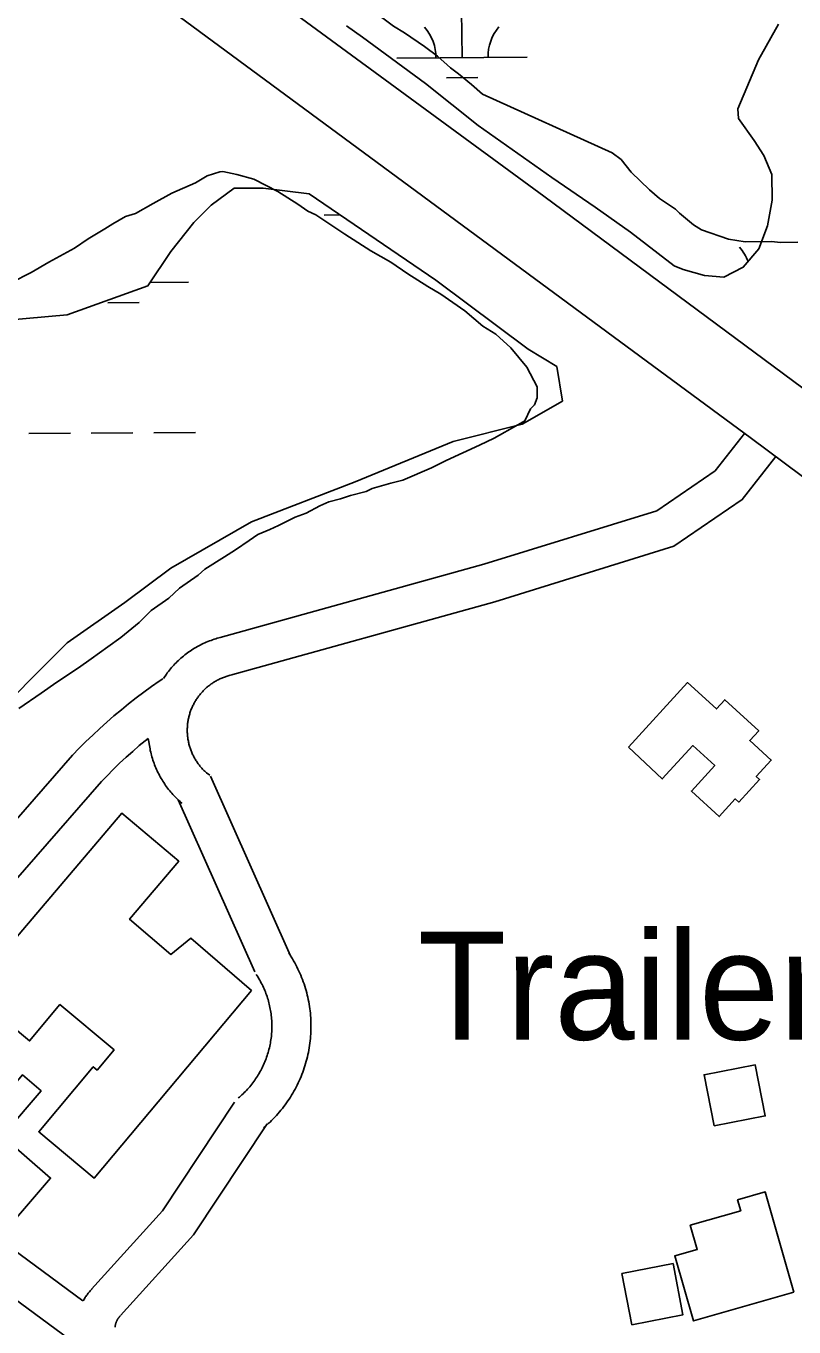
# Model space of a CAD drawing. Extents: x 3540316 to 3578335, y 553172 to 578787.
# Drawn here: x 3555162 to 3555752, y 566215 to 567214 of the extents above; entities that cross this region are included whole.
import ezdxf

# ---------------------------------------------------------------- set-up
doc = ezdxf.new("R2010")
doc.units = 0
for name, color, linetype in [('V-BLDG-OTLN', 7, 'Continuous'), ('V-ROAD-CNTR', 7, 'Continuous'), ('V-SITE-OTLN-IDEN', 7, 'Continuous'), ('V-SITE-VEGE', 7, 'Continuous'), ('V-WETL-SWMP', 7, 'Continuous')]:
    doc.layers.add(name, color=color, linetype=linetype)

msp = doc.modelspace()

# ---------------------------------------------------------------- linework, layer by layer
at = {"layer": 'V-BLDG-OTLN'}
for points in [[(3555624.57, 566659.82), (3555669.93, 566709.47), (3555692.1, 566689.23), (3555698.54, 566696.29), (3555724.57, 566672.51), (3555717.74, 566665.03), (3555734.26, 566649.94), (3555722.73, 566637.32), (3555725.21, 566635.06), (3555709.3, 566617.64), (3555706.62, 566620.08), (3555694.31, 566606.6), (3555672.9, 566626.15), (3555690.81, 566645.76), (3555674, 566661.12), (3555650.56, 566635.46)], [(3555119.25, 566472.17), (3555235.66, 566609.3), (3555279.32, 566572.24), (3555241.52, 566527.7), (3555273.33, 566500.7), (3555288.7, 566513.12), (3555335.08, 566472.87), (3555214.39, 566328.85), (3555171.83, 566364.52), (3555213.63, 566414.4), (3555216.65, 566411.87), (3555229.61, 566427.34), (3555188.11, 566462.14), (3555164.77, 566434.29)], [(3555690.34, 566368.94), (3555729.6, 566376.6), (3555721.94, 566415.86), (3555682.68, 566408.2)], [(3555091.87, 566404.26), (3555128.87, 566372.64), (3555159.25, 566408.19), (3555173.61, 566395.91), (3555146.21, 566363.86), (3555142.54, 566367), (3555140.11, 566364.17), (3555180.88, 566328.89), (3555140.58, 566282.25), (3555082.57, 566332.51), (3555053.26, 566298.68), (3555019.2, 566328.2), (3555047.01, 566360.3), (3555050.02, 566357.7)], [(3555751.54, 566241.22), (3555674.47, 566219.17), (3555660.19, 566269.09), (3555677.42, 566274.02), (3555672.08, 566292.7), (3555710.76, 566303.76), (3555708.37, 566312.12), (3555729.63, 566318.21)], [(3555627.21, 566216.28), (3555666.47, 566223.94), (3555658.81, 566263.2), (3555619.55, 566255.54)]]:
    msp.add_lwpolyline(points, close=True, dxfattribs=at)
at = {"layer": 'V-ROAD-CNTR'}
for points in [[(3553733.27, 568422.68), (3555559.56, 567083.15), (3556383.77, 566471.86), (3557080.84, 565950.17), (3558260.08, 565068.63), (3559929, 563836.4), (3560761.69, 563207.44)], [(3562447.91, 561906.29), (3561783.79, 562398.17), (3561237.94, 562795.02), (3560747.39, 563166.44), (3559829.49, 563849.13), (3558932.39, 564513.01), (3557712.68, 565416.8), (3556649.55, 566203.32), (3555718.96, 566897.01), (3553740.93, 568355.98)], [(3555713.65, 566900.92), (3555691.18, 566872.2), (3555646.29, 566841.51), (3555513.55, 566800.37), (3555311.07, 566744.08)], [(3555737.73, 566883.01), (3555711.94, 566850.06), (3555659.49, 566814.19), (3555522.01, 566771.58), (3555319.11, 566715.18)], [(3555311.34, 566744.15), (3555310.18, 566743.85), (3555308.91, 566743.49), (3555307.74, 566743.14), (3555306.5, 566742.75), (3555305.24, 566742.32), (3555304.09, 566741.91), (3555302.89, 566741.46), (3555301.65, 566740.97), (3555300.47, 566740.48), (3555299.29, 566739.96), (3555298.17, 566739.44), (3555297.02, 566738.89), (3555295.82, 566738.29), (3555294.67, 566737.69), (3555293.59, 566737.09), (3555292.48, 566736.47), (3555291.36, 566735.8), (3555290.26, 566735.13), (3555289.17, 566734.43), (3555288.13, 566733.73), (3555287.06, 566732.99), (3555286, 566732.23), (3555285, 566731.48), (3555283.97, 566730.7), (3555282.96, 566729.89), (3555281.98, 566729.08), (3555281.02, 566728.25), (3555280.04, 566727.38), (3555279.08, 566726.49), (3555278.18, 566725.63), (3555277.28, 566724.74), (3555276.36, 566723.81), (3555275.46, 566722.86), (3555274.63, 566721.94), (3555273.77, 566720.97), (3555272.91, 566719.95), (3555272.13, 566719), (3555271.34, 566718.01), (3555270.54, 566716.95), (3555269.79, 566715.93), (3555267.5, 566712.72)], [(3555197.81, 566653.76), (3555202.89, 566659.03), (3555208.07, 566664.16), (3555213.28, 566669.21), (3555218.65, 566674.23), (3555224.05, 566679.11), (3555229.6, 566683.94), (3555235.24, 566688.63), (3555240.85, 566693.19), (3555246.64, 566697.73), (3555252.52, 566702.13), (3555258.37, 566706.4), (3555264.37, 566710.63), (3555267.11, 566712.46)], [(3555318.84, 566715.1), (3555318.02, 566714.89), (3555317.33, 566714.7), (3555316.55, 566714.46), (3555315.82, 566714.23), (3555315.15, 566714), (3555314.38, 566713.73), (3555313.66, 566713.46), (3555313, 566713.2), (3555312.3, 566712.91), (3555311.6, 566712.6), (3555310.88, 566712.26), (3555310.18, 566711.93), (3555309.55, 566711.62), (3555308.89, 566711.27), (3555308.19, 566710.88), (3555307.52, 566710.51), (3555306.87, 566710.12), (3555306.23, 566709.73), (3555305.6, 566709.32), (3555304.95, 566708.89), (3555304.33, 566708.46), (3555303.73, 566708.03), (3555303.1, 566707.56), (3555302.5, 566707.1), (3555301.92, 566706.63), (3555301.32, 566706.14), (3555300.73, 566705.63), (3555300.18, 566705.15), (3555299.64, 566704.65), (3555299.06, 566704.09), (3555298.51, 566703.55), (3555298, 566703.03), (3555297.5, 566702.49), (3555296.95, 566701.89), (3555296.46, 566701.34), (3555296, 566700.79), (3555295.48, 566700.16), (3555295, 566699.55), (3555294.57, 566698.99), (3555294.1, 566698.36), (3555293.67, 566697.75), (3555293.24, 566697.1), (3555292.81, 566696.46), (3555292.42, 566695.85), (3555292.02, 566695.19), (3555291.63, 566694.52), (3555291.27, 566693.88), (3555290.9, 566693.2), (3555290.54, 566692.51), (3555290.21, 566691.84), (3555289.88, 566691.14), (3555289.58, 566690.48), (3555289.28, 566689.77), (3555288.97, 566689.03), (3555288.71, 566688.36), (3555288.45, 566687.66), (3555288.18, 566686.9), (3555287.95, 566686.19), (3555287.73, 566685.5), (3555287.51, 566684.76), (3555287.3, 566683.98), (3555287.12, 566683.27), (3555286.95, 566682.56), (3555286.78, 566681.8), (3555286.63, 566681.04), (3555286.49, 566680.3), (3555286.38, 566679.56), (3555286.26, 566678.78), (3555286.16, 566678.05), (3555286.08, 566677.31), (3555286.01, 566676.52), (3555285.95, 566675.77), (3555285.91, 566675.02), (3555285.88, 566674.27), (3555285.86, 566673.51), (3555285.86, 566672.7), (3555285.86, 566671.96), (3555285.88, 566671.25), (3555285.92, 566670.48), (3555285.97, 566669.69), (3555286.03, 566668.93), (3555286.11, 566668.17), (3555286.19, 566667.46), (3555286.29, 566666.69), (3555286.41, 566665.9), (3555286.53, 566665.2), (3555286.68, 566664.44), (3555286.84, 566663.65), (3555286.99, 566662.95), (3555287.18, 566662.2), (3555287.37, 566661.46), (3555287.56, 566660.77), (3555287.8, 566660), (3555288.03, 566659.27), (3555288.26, 566658.59), (3555288.53, 566657.83), (3555288.8, 566657.11), (3555289.06, 566656.45), (3555289.36, 566655.74), (3555289.66, 566655.05)], [(3555219.93, 566633.49), (3555224.24, 566637.96), (3555229.07, 566642.74), (3555233.95, 566647.47), (3555238.94, 566652.13), (3555243.97, 566656.67), (3555249.05, 566661.1), (3555255.72, 566666.64)], [(3555255.72, 566666.64), (3555257.25, 566658.62), (3555257.49, 566657.41), (3555257.78, 566656.11), (3555258.09, 566654.87), (3555258.41, 566653.63), (3555258.77, 566652.36), (3555259.12, 566651.18), (3555259.51, 566649.95), (3555259.94, 566648.69), (3555260.35, 566647.54), (3555260.8, 566646.33), (3555261.29, 566645.1), (3555261.78, 566643.92), (3555262.3, 566642.74)], [(3555197.81, 566653.76), (3554995.07, 566421.2)], [(3555289.66, 566655.05), (3555289.99, 566654.33), (3555290.33, 566653.63), (3555290.64, 566652.99), (3555290.99, 566652.34), (3555291.38, 566651.63), (3555291.75, 566650.96), (3555292.14, 566650.32), (3555292.53, 566649.68), (3555292.94, 566649.05), (3555293.37, 566648.39), (3555293.8, 566647.77), (3555294.22, 566647.18), (3555294.7, 566646.54), (3555295.16, 566645.94), (3555295.63, 566645.36), (3555296.12, 566644.77), (3555296.62, 566644.18), (3555297.11, 566643.63), (3555297.62, 566643.09), (3555298.17, 566642.51), (3555298.7, 566641.96), (3555299.23, 566641.44), (3555299.77, 566640.94), (3555300.37, 566640.4), (3555300.54, 566640.24), (3555303.22, 566638.28)], [(3555262.3, 566642.74), (3555262.82, 566641.61), (3555263.37, 566640.46), (3555263.97, 566639.27), (3555264.57, 566638.12), (3555265.17, 566637.04), (3555265.79, 566635.93), (3555266.46, 566634.8), (3555267.13, 566633.71), (3555267.83, 566632.62), (3555268.53, 566631.58), (3555269.27, 566630.5), (3555270.03, 566629.44), (3555270.77, 566628.45), (3555271.56, 566627.42), (3555272.37, 566626.41), (3555273.19, 566625.42), (3555274.02, 566624.46), (3555274.88, 566623.48), (3555275.77, 566622.53), (3555276.63, 566621.63), (3555277.52, 566620.72), (3555278.45, 566619.81), (3555279.4, 566618.91), (3555280.32, 566618.08), (3555281.67, 566616.88), (3555279.06, 566618.8)], [(3555219.93, 566633.49), (3555018.08, 566401.94)], [(3555303.57, 566637.49), (3555365.03, 566499.58)], [(3555278.76, 566619.47), (3555337.63, 566487.37)], [(3555363.87, 566501.72), (3555364.79, 566500.3), (3555365.75, 566498.77), (3555366.64, 566497.29), (3555367.54, 566495.76), (3555368.42, 566494.18), (3555369.23, 566492.66), (3555370.05, 566491.08), (3555370.85, 566489.44), (3555371.59, 566487.85), (3555372.32, 566486.23), (3555373, 566484.63), (3555373.67, 566483), (3555374.33, 566481.3), (3555374.94, 566479.62), (3555375.51, 566477.98), (3555376.06, 566476.3), (3555376.59, 566474.6), (3555377.08, 566472.89), (3555377.55, 566471.16), (3555377.97, 566469.47), (3555378.38, 566467.73), (3555378.76, 566465.98), (3555379.09, 566464.27), (3555379.41, 566462.52), (3555379.69, 566460.76), (3555379.95, 566459.01), (3555380.16, 566457.26), (3555380.36, 566455.47), (3555380.51, 566453.68), (3555380.64, 566451.96), (3555380.74, 566450.21), (3555380.81, 566448.41), (3555380.84, 566446.61), (3555380.84, 566444.87), (3555380.82, 566443.09), (3555380.76, 566441.27), (3555380.67, 566439.54), (3555380.56, 566437.79), (3555380.41, 566435.99), (3555380.22, 566434.23), (3555380.01, 566432.46), (3555379.77, 566430.72), (3555379.5, 566428.99), (3555379.19, 566427.19), (3555378.86, 566425.48), (3555378.5, 566423.76), (3555378.1, 566421.98), (3555377.67, 566420.28), (3555377.23, 566418.59), (3555376.74, 566416.87), (3555376.23, 566415.18), (3555375.67, 566413.45), (3555375.1, 566411.8), (3555374.52, 566410.17), (3555373.87, 566408.46), (3555373.2, 566406.81), (3555372.53, 566405.22), (3555371.81, 566403.57), (3555371.05, 566401.94), (3555370.28, 566400.36), (3555369.5, 566398.82), (3555368.67, 566397.22), (3555367.79, 566395.65), (3555366.92, 566394.12), (3555366.01, 566392.61), (3555365.07, 566391.09), (3555364.1, 566389.6), (3555363.14, 566388.15), (3555362.11, 566386.67), (3555361.06, 566385.22), (3555360.02, 566383.84), (3555358.92, 566382.42), (3555357.81, 566381.04), (3555356.66, 566379.66), (3555355.5, 566378.32), (3555354.34, 566377.03), (3555353.14, 566375.73), (3555351.87, 566374.41), (3555350.62, 566373.16), (3555349.38, 566371.95), (3555348.08, 566370.73), (3555346.78, 566369.55), (3555345.42, 566368.36), (3555344.33, 566367.45)], [(3555338.8, 566485.24), (3555339.54, 566484.12), (3555340.18, 566483.09), (3555340.84, 566481.98), (3555341.48, 566480.89), (3555342.07, 566479.84), (3555342.67, 566478.7), (3555343.25, 566477.58), (3555343.78, 566476.5), (3555344.31, 566475.36), (3555344.83, 566474.21), (3555345.33, 566473.04), (3555345.81, 566471.88), (3555346.24, 566470.75), (3555346.67, 566469.59), (3555347.09, 566468.37), (3555347.48, 566467.19), (3555347.85, 566465.99), (3555348.19, 566464.8), (3555348.51, 566463.6), (3555348.83, 566462.37), (3555349.11, 566461.16), (3555349.37, 566459.96), (3555349.61, 566458.71), (3555349.83, 566457.49), (3555350.03, 566456.25), (3555350.21, 566455), (3555350.37, 566453.75), (3555350.5, 566452.54), (3555350.61, 566451.32), (3555350.7, 566450.02), (3555350.77, 566448.76), (3555350.82, 566447.54), (3555350.84, 566446.32), (3555350.84, 566445.02), (3555350.83, 566443.78), (3555350.79, 566442.58), (3555350.72, 566441.28), (3555350.64, 566440.01), (3555350.54, 566438.81), (3555350.41, 566437.55), (3555350.26, 566436.32), (3555350.08, 566435.07), (3555349.89, 566433.82), (3555349.68, 566432.62), (3555349.45, 566431.38), (3555349.19, 566430.14), (3555348.92, 566428.96), (3555348.61, 566427.73), (3555348.29, 566426.5), (3555347.95, 566425.31), (3555347.58, 566424.09), (3555347.22, 566422.96), (3555346.8, 566421.75), (3555346.36, 566420.53), (3555345.94, 566419.41), (3555345.47, 566418.26), (3555344.97, 566417.06), (3555344.47, 566415.93), (3555343.96, 566414.83), (3555343.41, 566413.7), (3555342.82, 566412.54), (3555342.26, 566411.45), (3555341.66, 566410.38), (3555341.04, 566409.29), (3555340.38, 566408.21), (3555339.73, 566407.14), (3555339.05, 566406.1), (3555338.34, 566405.04), (3555337.65, 566404.04), (3555336.92, 566403.03), (3555336.15, 566402.01), (3555335.39, 566401.03), (3555334.61, 566400.06), (3555333.81, 566399.11), (3555333, 566398.17), (3555332.13, 566397.2), (3555331.29, 566396.29), (3555330.46, 566395.42), (3555329.57, 566394.53), (3555328.65, 566393.64), (3555327.74, 566392.78), (3555326.81, 566391.94), (3555325.89, 566391.13), (3555325.05, 566390.43)], [(3555212.44, 566243.46), (3555266.75, 566303.68), (3555322.19, 566387.23)], [(3555234.72, 566223.37), (3555290.52, 566285.24), (3555347.19, 566370.64)], [(3555084.63, 566323.99), (3555205.74, 566234.69)], [(3555066.83, 566299.85), (3555200.8, 566201.06)], [(3555205.87, 566234.6), (3555207.17, 566236.71), (3555207.58, 566237.34), (3555207.98, 566237.94), (3555208.43, 566238.58), (3555208.88, 566239.21), (3555209.35, 566239.85), (3555209.82, 566240.44), (3555210.28, 566241.01), (3555210.78, 566241.63), (3555211.29, 566242.21), (3555211.77, 566242.75), (3555212.31, 566243.33), (3555212.78, 566243.83)], [(3555230.81, 566216.66), (3555230.88, 566216.95), (3555230.94, 566217.16), (3555231, 566217.34), (3555231.08, 566217.6), (3555231.16, 566217.84), (3555231.24, 566218.05), (3555231.32, 566218.28), (3555231.43, 566218.54), (3555231.51, 566218.74), (3555231.6, 566218.94), (3555231.71, 566219.19), (3555231.82, 566219.4), (3555231.92, 566219.6), (3555232.03, 566219.82), (3555232.15, 566220.03), (3555232.29, 566220.28), (3555232.41, 566220.48), (3555232.51, 566220.64), (3555232.65, 566220.86), (3555232.8, 566221.09), (3555232.94, 566221.28), (3555233.08, 566221.47), (3555233.2, 566221.64), (3555233.36, 566221.84), (3555233.53, 566222.06), (3555233.66, 566222.22), (3555233.82, 566222.4), (3555234.01, 566222.62), (3555234.15, 566222.77), (3555234.38, 566223)], [(3555230.42, 566214.28), (3555230.44, 566214.53), (3555230.46, 566214.73), (3555230.49, 566215), (3555230.53, 566215.29), (3555230.56, 566215.48), (3555230.6, 566215.7), (3555230.66, 566216), (3555230.7, 566216.2), (3555230.75, 566216.41), (3555230.81, 566216.66)]]:
    msp.add_lwpolyline(points, dxfattribs=at)
at = {"layer": 'V-SITE-VEGE'}
for points in [[(3555754.59, 567047.76), (3555741.66, 567047.57), (3555734.04, 567048.22), (3555714.27, 567047.94), (3555701.31, 567050.03), (3555680.66, 567057.34), (3555674.52, 567061.05), (3555663.74, 567070.02), (3555660.66, 567073.02), (3555648.37, 567081.21), (3555640.66, 567087.95), (3555626.77, 567101.44), (3555619.02, 567111.21), (3555612.1, 567116.44), (3555512.56, 567161.4), (3555504.08, 567168.88), (3555494.08, 567177.1), (3555487.93, 567181.58), (3555477.91, 567190.56), (3555467.91, 567198.02), (3555452.54, 567208.45), (3555444.1, 567213.65), (3555427.95, 567225.59)], [(3555150.94, 567016.67), (3555166.04, 567024.5), (3555179.62, 567032.3), (3555199.23, 567043.23), (3555209.79, 567050.23), (3555222.6, 567058.03), (3555228.63, 567061.92), (3555238.44, 567067.38), (3555246.01, 567069.78), (3555259.59, 567077.58), (3555273.93, 567085.39), (3555292.08, 567093.26), (3555301.12, 567098.72), (3555310.96, 567101.91), (3555313.25, 567101.94), (3555323.93, 567099.81), (3555336.91, 567096.19), (3555355.31, 567086.57), (3555370.66, 567076.91), (3555378.35, 567071.69), (3555384.48, 567068.74), (3555406.75, 567053.85), (3555426.71, 567041.2), (3555442.05, 567032.3), (3555455.12, 567023.36), (3555470.47, 567013.69), (3555480.44, 567007.75), (3555498.88, 566995.09), (3555512.75, 566983.12), (3555522.73, 566977.18), (3555534.29, 566966.7), (3555546.68, 566951.66), (3555554.5, 566936.56), (3555554.62, 566928.2), (3555552.42, 566922.84), (3555549.42, 566919.75), (3555544.99, 566910.56), (3555539.71, 566907.44), (3555521.6, 566897.29), (3555510.27, 566891.8), (3555484.58, 566880.02), (3555473.25, 566874.53), (3555451.33, 566865.08), (3555442.23, 566862.67)], [(3555442.23, 566862.67), (3555427.84, 566858.66), (3555423.31, 566856.31), (3555411.18, 566853.09), (3555403.61, 566850.7), (3555394.52, 566848.29), (3555387.72, 566845.14), (3555377.15, 566839.67), (3555368.82, 566836.5), (3555355.98, 566830.23), (3555349.18, 566827.09), (3555340.11, 566823.16), (3555333.33, 566818.49), (3555322.78, 566811.49), (3555314.5, 566806.05), (3555299.42, 566796.7), (3555294.16, 566792.06), (3555279.85, 566781.96), (3555271.6, 566774.24), (3555258.04, 566764.91), (3555249.05, 566755.65), (3555234.76, 566744.04), (3555224.98, 566737.05), (3555212.18, 566727.73), (3555202.39, 566720.75), (3555185.81, 566709.86), (3555173.76, 566701.31), (3555156.44, 566689.65)]]:
    msp.add_lwpolyline(points, dxfattribs=at)
at = {"layer": 'V-WETL-SWMP'}
for p, q in [((3555496.81, 567189.52), (3555496.53, 567225.52)), ((3555446.81, 567189.13), (3555546.81, 567189.9)), ((3555484.93, 567173.99), (3555508.93, 567174.18)), ((3555390.9, 567068.63), (3555403.22, 567068.72)), ((3555257.41, 567016.85), (3555286.7, 567017.08)), ((3555224.82, 567001.17), (3555248.82, 567001.36)), ((3555164.18, 566900.7), (3555196.18, 566900.95)), ((3555212.18, 566901.07), (3555244.18, 566901.32)), ((3555260.18, 566901.44), (3555292.18, 566901.69))]:
    msp.add_line(p, q, dxfattribs=at)
for points in [[(3555739.7, 567215.32), (3555724.52, 567187.84), (3555708.51, 567150.11), (3555709.1, 567142.82), (3555721.03, 567125.95), (3555728.5, 567114.38), (3555734.56, 567099.86), (3555734.85, 567079.9), (3555731.23, 567060.37), (3555724.67, 567042.75), (3555712.71, 567028.46), (3555697.72, 567020.94), (3555683.1, 567022.19), (3555666.48, 567026.82), (3555659.62, 567029.64), (3555626.14, 567055.44), (3555599.09, 567074.53), (3555565.65, 567097.41), (3555509.08, 567137.49), (3555468.69, 567169.52), (3555420.46, 567205.34), (3555408.16, 567213.92)], [(3555145.05, 566987.63), (3555193.7, 566992.05), (3555255.62, 567014.17), (3555273.31, 567040.7), (3555291, 567062.82), (3555304.27, 567076.08), (3555321.96, 567089.35), (3555344.07, 567089.35), (3555379.45, 567084.93), (3555476.75, 567018.59), (3555547.51, 566965.52), (3555569.62, 566952.25), (3555574.05, 566925.71), (3555543.09, 566908.02), (3555490.02, 566894.75), (3555414.83, 566863.8), (3555335.22, 566832.84), (3555273.31, 566797.46), (3555237.93, 566770.92), (3555193.7, 566739.96), (3555127.36, 566673.62)]]:
    msp.add_lwpolyline(points, dxfattribs=at)
for centre, start, end in [((3555441.57, 567189.57), 359.66986, 41.21351), ((3555552.05, 567190.42), 139.66985, 181.21351), ((3555683.35, 567020.61), 20.34069, 41.21351)]:
    msp.add_arc(centre, 35.25, start, end, dxfattribs=at)

# ---------------------------------------------------------------- texts
at = {"layer": 'V-SITE-OTLN-IDEN'}
msp.add_text('Trailer Park', height=82.9998, dxfattribs=at).set_placement((3555462.92, 566435.22))

doc.saveas('drawing.dxf')
